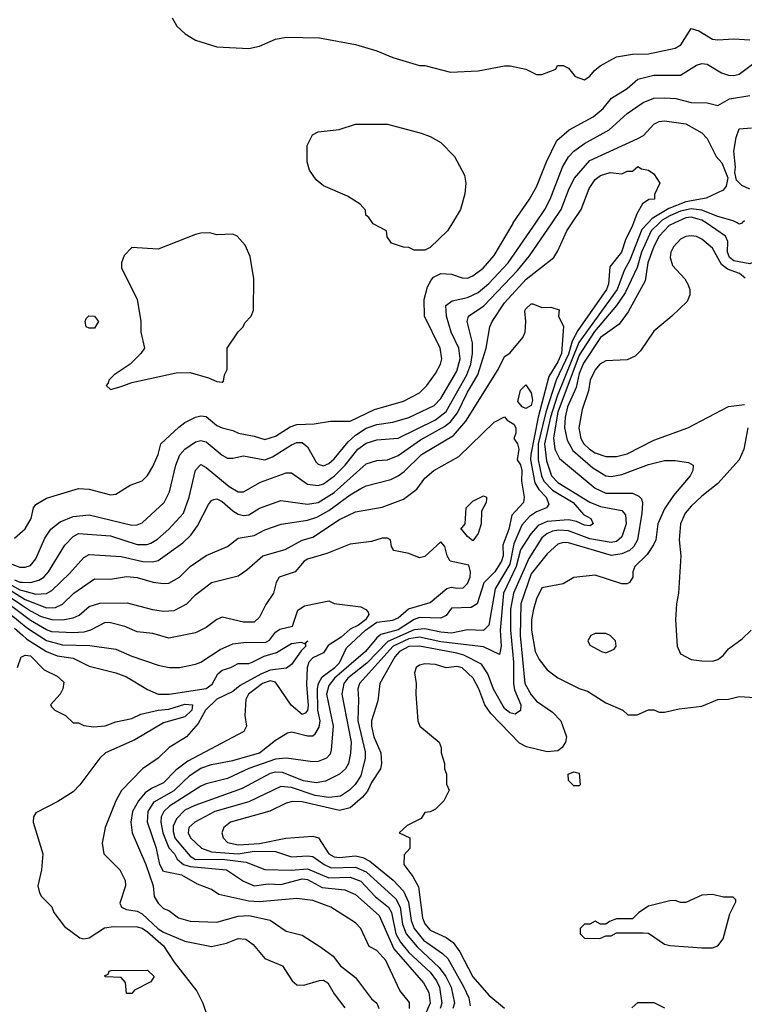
# Model space of a CAD drawing. Header units: inches. Extents: x 2348341 to 2479810, y 460419 to 613669.
# Tile 288 of 656: x 2359990 to 2362709, y 557065 to 560763. Entities that reach past the tile are written whole.
import ezdxf

# ---------------------------------------------------------------- set-up
doc = ezdxf.new("R2010")
doc.units = ezdxf.units.IN
doc.header["$MEASUREMENT"] = 0
for name, color, linetype in [('C3555', 7, 'Continuous'), ('C3565', 7, 'Continuous'), ('C3566', 7, 'Continuous')]:
    doc.layers.add(name, color=color, linetype=linetype)

msp = doc.modelspace()

# ---------------------------------------------------------------- linework, layer by layer
at = {"layer": 'C3555', "color": 2}
for points, elevation in [([(2359127.6, 560000), (2359139.2, 559970), (2359150.2, 559870), (2359219.5, 559719.5), (2359243.5, 559683.5), (2359318, 559610), (2359382, 559530), (2359410, 559479.3), (2359455, 559370), (2359489.1, 559310), (2359513.6, 559250), (2359590.2, 559150), (2359634.7, 559050), (2359650, 559004), (2359672.6, 558910), (2359698.2, 558750), (2359710, 558723.8), (2359758.8, 558670), (2359802.3, 558642.3), (2359839.5, 558610), (2359970, 558518.4), (2360000, 558493.6)], 66), ([(2360000, 558529.2), (2359892.8, 558610), (2359876.9, 558630), (2359870, 558650.3), (2359830, 558716.5), (2359810, 558740.9), (2359778, 558770), (2359750, 558778.4), (2359730.2, 558790.2), (2359723.2, 558803.2), (2359681.8, 559010), (2359661.5, 559070), (2359610, 559170.3), (2359556.9, 559250), (2359529.2, 559310), (2359490.6, 559370.6), (2359430, 559507.2), (2359410, 559542), (2359350, 559617.2), (2359265.9, 559705.9), (2359237.8, 559750), (2359183.5, 559870), (2359175.9, 559910), (2359169.2, 560000)], 70), ([(2359199.8, 560000), (2359200.1, 559930), (2359211.4, 559870), (2359236.3, 559810), (2359283.2, 559730), (2359330, 559673), (2359390, 559611.3), (2359431.3, 559551.3), (2359511.1, 559391.1), (2359590, 559277.1), (2359628.7, 559190), (2359709.4, 559030), (2359742.9, 558842.9), (2359760.7, 558820.7), (2359796.7, 558796.7), (2359830, 558757.7), (2359918.3, 558618.3), (2360000, 558563.2)], 74), ([(2359226.2, 560000), (2359223.2, 559990), (2359223.7, 559950), (2359232.8, 559890), (2359244.8, 559850), (2359263.5, 559810), (2359290, 559765.8), (2359340.7, 559700.7), (2359410, 559628), (2359458.8, 559550), (2359515.1, 559435.2), (2359559.9, 559359.9), (2359577.1, 559337.1), (2359611.1, 559311.1), (2359619.6, 559299.6), (2359656.8, 559190), (2359734.3, 559030), (2359762, 558870), (2359770.2, 558850), (2359823.3, 558803.3), (2359875, 558710), (2359930, 558635.5), (2360000, 558592.2)], 78), ([(2359249.7, 560000), (2359247.2, 559990), (2359248.3, 559950), (2359272.1, 559850), (2359290.8, 559810), (2359314.4, 559774.4), (2359439.8, 559630), (2359576.6, 559376.6), (2359594.9, 559354.9), (2359632.5, 559332.5), (2359641.6, 559321.6), (2359657.3, 559257.3), (2359681.9, 559190), (2359755.1, 559030), (2359769.1, 558969.1), (2359780.4, 558890), (2359788, 558868), (2359848.7, 558810), (2359879.5, 558730), (2359930, 558663), (2359950, 558644.1), (2359990, 558621.7), (2360000, 558619)], 82), ([(2359970, 558816), (2360000, 558842.5)], 94), ([(2359930, 558730.3), (2359990, 558706.7), (2360000, 558706.7)], 90), ([(2359970, 558660.2), (2359990, 558651.3), (2360000, 558650.7)], 86), ([(2359970, 558478), (2360000, 558451.5)], 62), ([(2359982, 558330), (2359995.3, 558370), (2360000, 558372.3)], 58)]:
    msp.add_lwpolyline(points, dxfattribs=dict(at, elevation=elevation))
at = {"layer": 'C3565', "color": 2}
for points, elevation in [([(2360000, 558706.7), (2360010, 558706.7), (2360030, 558713.4), (2360050, 558738.8), (2360084.2, 558815.8), (2360107, 558850), (2360142.2, 558877.7), (2360190, 558897), (2360250, 558904.4), (2360410, 558864.9), (2360430, 558866), (2360450, 558873.4), (2360532, 558950), (2360551.6, 558990), (2360576.3, 559090), (2360591.1, 559128.9), (2360610, 559150.5), (2360650, 559178), (2360670, 559182.4), (2360690, 559177.6), (2360750, 559127.7), (2360770, 559116.3), (2360790, 559116.3), (2360830, 559125.5), (2360910, 559110.4), (2360938.8, 559121.2), (2361010, 559166.4), (2361030, 559174.9), (2361050, 559175.5), (2361070, 559158.8), (2361102, 559102), (2361110, 559094), (2361130, 559088.2), (2361150, 559097.1), (2361170, 559114.4), (2361222.6, 559177.4), (2361250, 559203.1), (2361290, 559228.9), (2361330, 559242.7), (2361390, 559251.8), (2361450, 559268.9), (2361545.2, 559314.8), (2361570, 559340.5), (2361630, 559443.8), (2361643.5, 559490), (2361638.3, 559530), (2361609.7, 559590), (2361591.5, 559650), (2361589.6, 559690.4), (2361613, 559707), (2361670, 559720.3), (2361710, 559738.7), (2361750, 559772.2), (2361823, 559850), (2361926.7, 560000)], 90), ([(2360000, 558650.7), (2360030, 558649.1), (2360062, 558658), (2360080.7, 558670), (2360097.6, 558690), (2360159.5, 558790), (2360190, 558823), (2360210, 558834), (2360330, 558825.3), (2360430, 558792), (2360467.9, 558792.1), (2360482.3, 558797.7), (2360507, 558813), (2360549.4, 558850), (2360605.1, 558910), (2360625.6, 558970), (2360650, 559071.3), (2360670, 559093), (2360690, 559082), (2360776.3, 559010), (2360810, 558990.5), (2360830, 558990.6), (2360893, 559027), (2360990, 559061.6), (2361010, 559061.6), (2361070, 559018.4), (2361110, 559013.4), (2361130, 559020.3), (2361171.3, 559050), (2361211.2, 559090), (2361258.7, 559150), (2361290, 559173.4), (2361330, 559185.3), (2361410, 559192), (2361550, 559260.8), (2361590, 559292), (2361667.7, 559430), (2361682.8, 559470), (2361689.8, 559510), (2361689.7, 559549.7), (2361669.6, 559630), (2361674.5, 559650), (2361731.7, 559688.3), (2361858.2, 559821.9), (2361903.3, 559876.7), (2361988, 560000)], 86), ([(2360000, 558842.5), (2360010, 558851.3), (2360032.7, 558890), (2360042, 558930), (2360050, 558942), (2360090, 558966), (2360210, 559002.8), (2360250, 559000.7), (2360330, 558978.8), (2360350, 558981), (2360404.7, 559015.3), (2360450, 559031.3), (2360470, 559051.3), (2360490, 559084.7), (2360509.2, 559130), (2360519.3, 559170), (2360587.1, 559232.9), (2360609.7, 559250.3), (2360650, 559270.4), (2360670, 559275.5), (2360690, 559273.4), (2360730, 559239.1), (2360750, 559230.6), (2360790, 559220.7), (2360810.6, 559210.6), (2360870, 559199.3), (2360910, 559186.4), (2360950, 559199.5), (2361005.5, 559234.5), (2361030, 559243.1), (2361094.9, 559245.1), (2361155.9, 559255.9), (2361230, 559255.5), (2361321, 559299), (2361430, 559330.5), (2361490, 559362), (2361518, 559390), (2361550, 559434.8), (2361569.5, 559470), (2361574, 559490), (2361567.3, 559530), (2361509.6, 559650), (2361507.7, 559712.3), (2361520.1, 559759.9), (2361534.5, 559785.5), (2361543.2, 559796.8), (2361570, 559810.8), (2361610, 559807.7), (2361650, 559793.4), (2361670, 559793), (2361690, 559801.6), (2361729.4, 559830), (2361770, 559877.3), (2361841.4, 559998.5), (2361842.4, 560000)], 94), ([(2360000, 558619), (2360050, 558605.4), (2360090, 558608.7), (2360110, 558619.5), (2360176.6, 558683.4), (2360230, 558744), (2360250, 558754.9), (2360370, 558747), (2360451.4, 558728.6), (2360490, 558726.7), (2360510, 558732.4), (2360601.4, 558798.5), (2360632.5, 558827.5), (2360657.5, 558862.5), (2360698, 558942), (2360710, 558957.3), (2360718.9, 558961.1), (2360730, 558963.8), (2360750, 558954), (2360790, 558918.4), (2360810, 558906.4), (2360830, 558901.3), (2360850, 558904.4), (2360890, 558928.2), (2360970, 558957.3), (2361070, 558943.7), (2361110, 558950.3), (2361170, 558987.4), (2361290, 559094.9), (2361330, 559108.4), (2361370, 559110.4), (2361410, 559127), (2361494.7, 559185.3), (2361584.2, 559235.8), (2361606.4, 559253.6), (2361632.6, 559287.4), (2361670, 559364.4), (2361709.8, 559430), (2361740.4, 559530), (2361754.5, 559610), (2361763.7, 559630), (2361810, 559700.5), (2361890.7, 559789.3), (2361994.5, 559870), (2362010, 559894.8), (2362043, 559970), (2362063.3, 560000)], 82), ([(2362293.8, 560000), (2362290.3, 559990), (2362263.6, 559936.4), (2362248.5, 559890), (2362204.9, 559835.1), (2362200.2, 559770), (2362192.3, 559750), (2362084.5, 559595.5), (2362063.7, 559556.3), (2362050, 559507.1), (2362002.8, 559410), (2361964.4, 559290), (2361935.9, 559170), (2361936.1, 559110), (2361948.6, 559050), (2361957.5, 559030), (2361990, 558996.9), (2362067.4, 558950), (2362105.3, 558905.3), (2362133.4, 558890), (2362142.8, 558870), (2362130, 558862.9), (2362110, 558864.7), (2362079.2, 558879.2), (2362050, 558884.5), (2361970, 558879.3), (2361936, 558864), (2361907.8, 558832.2), (2361870, 558771.8), (2361853.1, 558710), (2361805.8, 558610), (2361793.2, 558470), (2361797.4, 558410), (2361790, 558379), (2361730, 558408.4), (2361570, 558426.8), (2361490, 558444.8), (2361450, 558437.6), (2361391.5, 558410), (2361264.9, 558270), (2361258.4, 558250), (2361262, 558210), (2361259.2, 558130), (2361286, 558014), (2361286.7, 557990), (2361270, 557923.7), (2361249, 557891), (2361228.2, 557870), (2361193.2, 557846.8), (2361150, 557841.8), (2361099.3, 557850), (2361010, 557879.8), (2360970, 557883), (2360850, 557825.7), (2360722, 557790), (2360646.8, 557750), (2360624.9, 557730), (2360622, 557710), (2360630.8, 557690), (2360672.1, 557652.1), (2360710, 557638.6), (2360810, 557630.9), (2360870, 557640.5), (2360950, 557639.5), (2361010, 557619.5), (2361070, 557623.1), (2361090, 557620.3), (2361132.2, 557590), (2361158.3, 557578.3), (2361250, 557580.7), (2361290, 557563.2), (2361401.3, 557461.3), (2361417.5, 557430), (2361426.6, 557366.6), (2361439.7, 557330), (2361481.2, 557281.2), (2361564.1, 557204.1), (2361589.4, 557169.4), (2361609.1, 557130), (2361621.5, 557070), (2361615.3, 557050)], 82), ([(2362348.2, 560000), (2362325, 559975), (2362279.6, 559860.4), (2362258.2, 559821.8), (2362232.1, 559750), (2362088.8, 559551.2), (2362006.7, 559350), (2361981.9, 559270), (2361959.1, 559170), (2361967, 559107), (2361986, 559050), (2362010, 559025.2), (2362130, 558951.6), (2362170, 558935.2), (2362250, 558919.5), (2362263.4, 558903.4), (2362266, 558870), (2362250, 558820.9), (2362230, 558803.5), (2362210, 558799.7), (2362130, 558813.6), (2362050, 558844.1), (2362013.2, 558846.8), (2361990, 558842), (2361967.8, 558832.2), (2361950, 558816.9), (2361900.2, 558739.8), (2361842.6, 558610), (2361832, 558550), (2361831.9, 558470), (2361842.7, 558350), (2361842.6, 558270), (2361846.9, 558246.9), (2361870.3, 558190), (2361870, 558169.2), (2361850, 558155.6), (2361830, 558159.7), (2361810, 558175.8), (2361768.5, 558248.5), (2361746.8, 558306.8), (2361722.6, 558342.6), (2361656.2, 558376.2), (2361630, 558383.8), (2361490, 558410.7), (2361450, 558408.7), (2361414.9, 558390), (2361398.3, 558370), (2361341.3, 558270), (2361334.4, 558205.6), (2361310.7, 558130), (2361310.6, 558110), (2361319.3, 558070), (2361344.9, 558010), (2361347.7, 557970), (2361344, 557950), (2361310, 557898), (2361294.6, 557865.4), (2361276.7, 557843.3), (2361230, 557803.6), (2361190, 557793.7), (2361050, 557826), (2361013.4, 557826.6), (2360990, 557821.3), (2360928.9, 557791.1), (2360781, 557750), (2360756.3, 557730), (2360748.2, 557710), (2360753.4, 557690), (2360770, 557673.4), (2360810, 557664.7), (2360890, 557668.8), (2360989, 557689), (2361090, 557697.1), (2361111, 557690), (2361150, 557630.5), (2361170, 557619.6), (2361190, 557616.5), (2361250, 557622.4), (2361277.3, 557617.3), (2361303.6, 557603.6), (2361391, 557531), (2361430.2, 557490.2), (2361449.4, 557449.4), (2361459.6, 557379.6), (2361470.2, 557350), (2361505.9, 557305.9), (2361576.7, 557256.7), (2361597.1, 557237.1), (2361656.9, 557130), (2361675.3, 557090), (2361680.5, 557059.5)], 86), ([(2361614.2, 560000), (2361596, 559970), (2361530, 559908), (2361510, 559898), (2361470, 559898), (2361450, 559908), (2361430, 559908.7), (2361384.7, 559924.7), (2361368.4, 559948.4), (2361366, 559970), (2361316.4, 559996.4), (2361314, 560000)], 94), ([(2362390.9, 560000), (2362359.7, 559970), (2362323.8, 559890), (2362307.3, 559832.7), (2362262.6, 559737.4), (2362230.1, 559689.9), (2362147.4, 559592.6), (2362090, 559504), (2362010.1, 559290), (2361993.5, 559193.5), (2361998, 559150), (2362015.8, 559115.8), (2362150, 559004.4), (2362190, 558985.3), (2362290, 558984.9), (2362314, 558974), (2362323.5, 558963.5), (2362327.7, 558947.7), (2362325.3, 558910), (2362308.9, 558810), (2362295.4, 558784.6), (2362278, 558770), (2362250, 558757.3), (2362211, 558751), (2362050, 558798.3), (2362030, 558799.7), (2362010, 558793.3), (2361970, 558757.6), (2361910, 558681.6), (2361871.3, 558570), (2361868.4, 558450), (2361886.3, 558270), (2361910, 558227.7), (2361930, 558204), (2361990, 558162.8), (2362021, 558130), (2362042, 558070), (2362038, 558050), (2362026, 558030), (2362010, 558017.2), (2361970, 558013.2), (2361891.9, 558031.9), (2361865.8, 558045.8), (2361758, 558158), (2361736, 558190), (2361713.6, 558250), (2361691.3, 558290), (2361650, 558329.6), (2361630, 558334.7), (2361590, 558329.5), (2361550, 558341.2), (2361510, 558344), (2361490, 558339), (2361478, 558330), (2361471.3, 558310), (2361478, 558270), (2361476, 558230), (2361484.7, 558130), (2361492, 558110), (2361564.7, 558050), (2361571.3, 558030), (2361571.3, 558010), (2361584.7, 557970), (2361584.7, 557950), (2361591.3, 557930), (2361591.6, 557891.6), (2361602, 557870), (2361582, 557830), (2361550, 557798), (2361530, 557788), (2361510, 557786), (2361496.9, 557763.1), (2361443.6, 557736.4), (2361414, 557710), (2361454, 557690), (2361454, 557650), (2361432.7, 557627.3), (2361432, 557590), (2361465.8, 557545.8), (2361486.7, 557506.7), (2361502, 557390), (2361510, 557367.7), (2361530, 557344.4), (2361590, 557316.3), (2361616.9, 557296.9), (2361642.3, 557262.3), (2361690, 557168), (2361750, 557099.1), (2361810, 557050.8)], 90), ([(2362448.9, 560000), (2362427, 559990), (2362390.3, 559950), (2362370, 559912), (2362347.2, 559850), (2362337.7, 559782.3), (2362273.7, 559666.3), (2362239.5, 559620.5), (2362170, 559569.6), (2362106.4, 559473.6), (2362090, 559434), (2362077.8, 559382.2), (2362046, 559310), (2362036.5, 559270), (2362034, 559230), (2362044.3, 559184.3), (2362065.4, 559145.4), (2362140.4, 559080.4), (2362190, 559050.3), (2362210, 559047.2), (2362250, 559055.3), (2362350, 559092.2), (2362410, 559108), (2362450, 559107.7), (2362499.8, 559099.8), (2362518, 559090), (2362516, 559070), (2362506.8, 559050), (2362443.8, 558976.2), (2362410, 558926), (2362384.9, 558870), (2362377.1, 558810), (2362368.8, 558791.2), (2362344.8, 558755.2), (2362298.8, 558710), (2362291.3, 558690), (2362291.3, 558670), (2362278, 558650), (2362270, 558645.2), (2362250, 558645.2), (2362150, 558677.2), (2362070, 558668.7), (2362030, 558644), (2361950, 558629), (2361930, 558588.7), (2361918.4, 558550), (2361910.3, 558510), (2361910.3, 558470.3), (2361924.4, 558390), (2361939.9, 558359.9), (2361970, 558321), (2362010, 558291), (2362090, 558251), (2362121.4, 558241.4), (2362190, 558198), (2362254, 558170), (2362272.7, 558152.7), (2362307.3, 558152.7), (2362350, 558172), (2362370, 558172), (2362390, 558162), (2362410, 558162), (2362464.7, 558175.3), (2362550, 558184.7), (2362610, 558210.8), (2362650, 558211), (2362690, 558221), (2362750, 558218)], 94), ([(2362774.3, 560000), (2362768.2, 559991.8), (2362763.6, 559930), (2362750, 559862), (2362746.4, 559853.6), (2362730, 559846.6), (2362670, 559857.4), (2362653.5, 559870), (2362646.5, 559890), (2362647.2, 559930), (2362638.7, 559950), (2362565.8, 560000)], 94), ([(2362702, 560000), (2362701, 559999), (2362690, 559996), (2362682.8, 560000)], 90), ([(2362712.6, 559792.6), (2362692, 559810), (2362647, 559827), (2362624.2, 559844.2), (2362590, 559905.2), (2362550, 559939.3), (2362530, 559949.3), (2362510, 559952), (2362490, 559949.2), (2362470, 559939.3), (2362444, 559910), (2362434, 559890), (2362430.7, 559870), (2362439.9, 559839.9), (2362486, 559790), (2362498, 559770), (2362504.7, 559750), (2362504.7, 559730), (2362495.3, 559704.7), (2362438, 559650), (2362370, 559594), (2362319.9, 559520.1), (2362299.9, 559500.1), (2362270, 559486), (2362190, 559482.7), (2362167.7, 559470), (2362150, 559449), (2362130.7, 559410), (2362124.4, 559370), (2362100.6, 559299.4), (2362088.9, 559230), (2362095.8, 559190), (2362107, 559170), (2362128.2, 559150), (2362150, 559136.4), (2362190, 559122.4), (2362230, 559122.4), (2362270, 559133), (2362370, 559184), (2362498, 559230), (2362650, 559310.8), (2362710, 559318)], 98), ([(2360000, 558592.2), (2360010, 558586), (2360090, 558554.7), (2360123.7, 558556.3), (2360150, 558568.5), (2360192.3, 558610), (2360270, 558663), (2360330, 558661.6), (2360390, 558672.4), (2360430, 558668.2), (2360490.4, 558650.4), (2360530, 558645.5), (2360550, 558647.7), (2360589, 558670), (2360629.2, 558710), (2360690, 558750.7), (2360770, 558784.9), (2360810, 558816.3), (2360870, 558826.4), (2360910, 558848), (2360971.5, 558868.5), (2361070, 558884.2), (2361104.7, 558895.3), (2361150, 558919.6), (2361230, 558978.7), (2361270, 559002.4), (2361290, 559012.4), (2361383.3, 559036.7), (2361410, 559050.4), (2361433.3, 559066.7), (2361498.4, 559130), (2361618.2, 559201.8), (2361664.8, 559255.2), (2361786, 559450), (2361810, 559498), (2361830, 559511.3), (2361878, 559570), (2361886.6, 559590), (2361889.3, 559630), (2361886, 559670), (2361890, 559678), (2361910, 559696), (2361916, 559696), (2361950, 559682), (2361983.6, 559683.6), (2362014, 559674), (2362012, 559650), (2362030.8, 559610.8), (2362022.8, 559510), (2362010, 559478.7), (2361976.3, 559423.7), (2361935.3, 559270), (2361907.7, 559130), (2361907.5, 559110), (2361923.4, 559023.4), (2361938.3, 558998.3), (2361965.3, 558970), (2361975.6, 558944.4), (2361967.3, 558930), (2361930, 558914.8), (2361902.6, 558897.4), (2361874.7, 558865.3), (2361845, 558795), (2361830, 558718), (2361774, 558626), (2361750, 558489.3), (2361730, 558469.6), (2361670, 558471.6), (2361610, 558459.8), (2361570, 558462.8), (2361510, 558476.2), (2361470, 558472.4), (2361371.6, 558428.4), (2361292.8, 558347.1), (2361221.5, 558290), (2361206, 558270), (2361198.7, 558230), (2361234.3, 558050), (2361231.8, 558008.2), (2361223.8, 557970), (2361212.7, 557950), (2361190, 557929.5), (2361137, 557903), (2361103.1, 557896.9), (2361055.1, 557904.9), (2360975.8, 557935.8), (2360950, 557936.8), (2360930, 557932.1), (2360824.5, 557875.5), (2360647.4, 557812.6), (2360610, 557794), (2360578, 557762), (2360565.9, 557734.1), (2360565.2, 557714.8), (2360572.3, 557690), (2360580.1, 557680.1), (2360630, 557621.5), (2360649, 557609), (2360750.1, 557610.1), (2360839.7, 557599.7), (2360910, 557571.7), (2361009.2, 557569.2), (2361070, 557574.7), (2361150, 557540.2), (2361230, 557542.8), (2361270, 557527.4), (2361324.2, 557470), (2361374, 557430), (2361384.9, 557410), (2361401.8, 557330), (2361418.4, 557298.4), (2361450, 557260.2), (2361530, 557186.3), (2361554.1, 557154.1), (2361564.9, 557130), (2361573.8, 557070), (2361568, 557050)], 78), ([(2360000, 558563.2), (2360030, 558542.9), (2360070, 558521.6), (2360110, 558510.2), (2360150.9, 558509.1), (2360190, 558516.5), (2360213.2, 558526.8), (2360250, 558559.5), (2360290, 558572.2), (2360392.7, 558572.7), (2360488.6, 558548.6), (2360530, 558542.4), (2360570, 558544.4), (2360617.2, 558570), (2360650, 558602.8), (2360709, 558650), (2360810, 558674.8), (2360842.7, 558697.3), (2360902, 558750), (2360986.2, 558773.8), (2361050, 558808), (2361090, 558820.4), (2361190, 558886.7), (2361250, 558914.9), (2361350, 558933), (2361430, 558962), (2361480.1, 558999.9), (2361510, 559041), (2361544, 559070), (2361637.7, 559122.3), (2361770, 559251.3), (2361810, 559272), (2361819.6, 559259.6), (2361844.7, 559244.7), (2361851.3, 559230), (2361851.3, 559210), (2361844, 559190), (2361858, 559170), (2361862.8, 559150), (2361857.3, 559110), (2361870, 559091), (2361874, 559070), (2361873.4, 559030), (2361883.1, 558970), (2361880.4, 558950), (2361837.4, 558902.6), (2361825.3, 558850), (2361803, 558790), (2361804.4, 558750), (2361798, 558730), (2361772.9, 558690), (2361731.3, 558648.7), (2361707.3, 558570), (2361684.1, 558555.9), (2361610, 558552.7), (2361590, 558525.2), (2361570, 558516.2), (2361490, 558518.5), (2361470, 558511.1), (2361410, 558472.4), (2361345.5, 558454.5), (2361330, 558442.4), (2361287.2, 558390), (2361171.5, 558290), (2361150, 558262.9), (2361141.8, 558230), (2361166, 558110), (2361159.3, 558020.7), (2361154.8, 558005.2), (2361140.7, 557990), (2361110, 557977.6), (2361090, 557975.6), (2360990, 557989.7), (2360950, 557986), (2360849.3, 557950.7), (2360770, 557914), (2360690, 557893.6), (2360670, 557885.1), (2360552.2, 557810), (2360530.2, 557789.8), (2360521.1, 557770), (2360518.9, 557750), (2360527.1, 557710), (2360550, 557653), (2360570.6, 557630), (2360580.7, 557610), (2360604, 557590), (2360630, 557582.7), (2360766, 557570), (2360830, 557528.2), (2360870, 557510.4), (2360922.3, 557517.7), (2360970, 557515.3), (2361050, 557536.5), (2361070, 557533.6), (2361124.7, 557504.7), (2361210, 557495.6), (2361250, 557477.6), (2361339.1, 557399.1), (2361393.4, 557273.4), (2361505.4, 557145.4), (2361525.7, 557110), (2361530, 557069.3), (2361512.6, 557030)], 74), ([(2362722.8, 559230), (2362707.3, 559150), (2362690.7, 559110), (2362610, 559020.9), (2362550, 558974.5), (2362510, 558936), (2362487.7, 558910), (2362470.6, 558869.4), (2362464.9, 558810), (2362470.7, 558750), (2362462.8, 558610), (2362454.8, 558570), (2362451, 558510), (2362458, 558410), (2362470, 558382), (2362510, 558361), (2362550, 558354.8), (2362590, 558354), (2362610, 558360.7), (2362630, 558376), (2362650, 558401), (2362702, 558438), (2362735.3, 558470)], 98), ([(2361452.4, 557050), (2361452.2, 557072.2), (2361416.7, 557116.7), (2361363.8, 557230), (2361330, 557267.3), (2361302, 557282), (2361270.7, 557350), (2361250, 557370.8), (2361158, 557430), (2361090, 557454.9), (2361030, 557463), (2360890, 557450.2), (2360850, 557452.7), (2360737.5, 557477.5), (2360710, 557496.3), (2360657.1, 557517.1), (2360598.8, 557550), (2360530, 557564.2), (2360515.8, 557590), (2360503.6, 557650), (2360468.9, 557750), (2360471.6, 557790), (2360494.5, 557825.5), (2360570, 557868.6), (2360630, 557926.6), (2360670, 557952.4), (2360710, 557966.6), (2360790, 557980.5), (2360890, 558009.7), (2360950, 558057.2), (2360995.3, 558084.7), (2361011, 558089), (2361070, 558073.3), (2361090, 558074), (2361099, 558081), (2361113.9, 558106.1), (2361117.6, 558130), (2361109.3, 558170), (2361107.5, 558250), (2361111.3, 558270), (2361124.9, 558295.1), (2361173.1, 558330), (2361190, 558348.2), (2361215.8, 558404.2), (2361287.6, 558470), (2361330, 558501.2), (2361390, 558508.4), (2361410, 558516.9), (2361449.4, 558550.6), (2361530, 558575.1), (2361593.1, 558626.9), (2361610, 558632), (2361630, 558628), (2361654, 558630), (2361670, 558646), (2361680.3, 558670), (2361681.6, 558690), (2361674.9, 558714.9), (2361606, 558730), (2361594.8, 558750), (2361585.4, 558785.4), (2361570, 558802), (2361510, 558746.8), (2361490, 558742.8), (2361450, 558758.8), (2361394, 558770), (2361385.4, 558785.4), (2361382, 558810), (2361370, 558816), (2361350, 558816), (2361310, 558804), (2361230, 558794), (2361142, 558758), (2361070, 558737.6), (2361058, 558730), (2361024, 558690), (2360964, 558670), (2360952, 558650), (2360942.7, 558610), (2360913.1, 558566.9), (2360890, 558518.8), (2360870, 558500.7), (2360830, 558500.7), (2360750, 558518.8), (2360730, 558510.8), (2360690, 558480.7), (2360650, 558460.7), (2360550, 558440.7), (2360490, 558458), (2360430, 558464.9), (2360384.4, 558484.4), (2360330, 558498.7), (2360310, 558499.5), (2360256, 558470), (2360230, 558463.6), (2360190, 558460.2), (2360110, 558464.9), (2360090, 558471.3), (2360030, 558506.5), (2360000, 558529.2)], 70), ([(2360000, 558493.6), (2360018.4, 558478.4), (2360090, 558432.2), (2360150, 558414.9), (2360253, 558413), (2360350, 558399.1), (2360410, 558372.7), (2360510, 558339.1), (2360550.6, 558330.6), (2360590, 558330.6), (2360650, 558343), (2360670, 558350.6), (2360741.7, 558398.3), (2360790, 558419.6), (2360830, 558424.7), (2360914.1, 558425.9), (2360927, 558433), (2360950, 558462.8), (2360965.6, 558474.4), (2361013.9, 558486.1), (2361034.2, 558545.8), (2361058.6, 558561.4), (2361150, 558581), (2361170, 558571.3), (2361270, 558558.4), (2361288.7, 558548.7), (2361298, 558538), (2361300.5, 558530), (2361287.6, 558510), (2361262, 558490), (2361230, 558474.3), (2361196.2, 558443.8), (2361147, 558413), (2361130, 558386), (2361090, 558367), (2361074.9, 558350), (2361068.7, 558330), (2361066.1, 558266.1), (2361072.1, 558187.9), (2361070, 558169), (2361061.1, 558158.9), (2361050, 558154), (2361008.7, 558188.7), (2360950, 558275.1), (2360930, 558279.7), (2360901.6, 558270), (2360848, 558230), (2360838.8, 558210), (2360834.8, 558150), (2360841, 558110), (2360831.3, 558090), (2360620.9, 557979.1), (2360575.2, 557944.8), (2360530, 557897.6), (2360484.1, 557875.9), (2360460.9, 557859.1), (2360435.3, 557830), (2360413.7, 557790), (2360406.7, 557750), (2360412.4, 557710), (2360463.7, 557590), (2360490.6, 557510), (2360494.8, 557470), (2360510, 557444.7), (2360530, 557424.7), (2360550, 557418), (2360586, 557390), (2360630, 557377.1), (2360730, 557374.4), (2360810, 557397), (2360850, 557399.5), (2360930, 557382), (2360990, 557340.7), (2361050, 557324.7), (2361119.8, 557279.8), (2361166, 557246), (2361194, 557210), (2361250, 557166), (2361310, 557085.5), (2361330.7, 557070), (2361337.3, 557050)], 66), ([(2360000, 558451.5), (2360016.7, 558436.7), (2360090, 558390.2), (2360130, 558374.7), (2360190, 558365.7), (2360250, 558334.9), (2360350, 558310.4), (2360390, 558295.5), (2360470, 558247.7), (2360510, 558230.6), (2360550.7, 558230.7), (2360690, 558252), (2360712.2, 558267.7), (2360733.4, 558306.6), (2360750, 558320.3), (2360782, 558330), (2360810, 558346), (2360850, 558346), (2360862, 558350), (2360906.9, 558373.1), (2360953.6, 558386.4), (2361010, 558420.9), (2361044.9, 558424.9), (2361059, 558421), (2361071, 558430), (2361061, 558419), (2361064, 558410), (2361046.4, 558393.6), (2361010, 558341.6), (2360991.6, 558328.4), (2360930, 558319.8), (2360894.8, 558305.2), (2360817.2, 558262.8), (2360790, 558240.8), (2360730, 558211.8), (2360687.2, 558170), (2360659.9, 558120.1), (2360616, 558070), (2360550.4, 558029.6), (2360510, 557989.3), (2360450.8, 557950), (2360371.9, 557868.1), (2360350.5, 557830), (2360310.6, 557730), (2360298.8, 557670), (2360306, 557630), (2360366, 557570), (2360386, 557530), (2360386.8, 557510), (2360365.2, 557445.2), (2360371.3, 557430), (2360390, 557422), (2360430, 557414.9), (2360450, 557404.9), (2360510, 557349), (2360530, 557336), (2360610, 557302.8), (2360710, 557282), (2360765.4, 557294.6), (2360810, 557313), (2360838, 557310), (2360866, 557290), (2360910, 557238), (2360976, 557210), (2361013, 557153), (2361030, 557138.8), (2361056.8, 557136.8), (2361114.9, 557154.9), (2361130, 557155.5), (2361145.8, 557145.8), (2361170, 557104.7), (2361210, 557052)], 62), ([(2360000, 558372.3), (2360010, 558377.3), (2360030, 558374), (2360081.4, 558321.4), (2360130, 558298), (2360154.8, 558274.8), (2360151, 558250), (2360141, 558230), (2360104.7, 558190), (2360110, 558182), (2360122, 558170), (2360162, 558150), (2360190, 558122), (2360210, 558122), (2360230, 558112), (2360267.1, 558107.1), (2360310, 558110.8), (2360350, 558126.4), (2360410, 558139.1), (2360444.4, 558155.6), (2360509.8, 558170.2), (2360550, 558173.6), (2360610, 558192.9), (2360638.8, 558190), (2360635.3, 558170), (2360610, 558144.8), (2360530, 558123.1), (2360421.5, 558058.5), (2360311.3, 558010), (2360291, 557990), (2360216, 557890), (2360190, 557864), (2360133.4, 557826.6), (2360050, 557784), (2360042, 557770), (2360040.5, 557750), (2360076, 557630), (2360071, 557570), (2360058, 557510), (2360063.6, 557483.6), (2360072, 557470), (2360110, 557432), (2360118, 557410), (2360158, 557358), (2360215.3, 557315.3), (2360230, 557311), (2360250, 557314.8), (2360307.8, 557352.2), (2360342, 557358), (2360430, 557356.5), (2360450, 557351.4), (2360470, 557337.7), (2360530, 557285.3), (2360570, 557223.8), (2360654.9, 557114.9), (2360677.3, 557070), (2360710.7, 556970.7)], 58), ([(2362287.3, 557052.7), (2362310, 557072), (2362370, 557072), (2362410, 557052)], 90)]:
    msp.add_lwpolyline(points, dxfattribs=dict(at, elevation=elevation))
for points, elevation in [([(2360703.1, 559963.1), (2360670, 559961.2), (2360650, 559957.2), (2360510, 559902), (2360410, 559908), (2360382, 559878), (2360371.3, 559850), (2360371.3, 559830), (2360430, 559714), (2360444.7, 559630), (2360444.7, 559590), (2360458, 559530), (2360444.7, 559510), (2360404.7, 559470), (2360344.7, 559430), (2360324.7, 559410), (2360322, 559398), (2360314, 559390), (2360330, 559374), (2360370, 559386), (2360410, 559401), (2360576.8, 559436.8), (2360630, 559438.8), (2360698.8, 559418.8), (2360730, 559404.7), (2360750, 559402), (2360754.6, 559405.4), (2360758, 559430), (2360768, 559450), (2360768.7, 559530), (2360809.1, 559590.9), (2360828, 559610), (2360834.6, 559625.4), (2360858, 559650), (2360867.3, 559672.7), (2360868, 559790), (2360854.6, 559874.6), (2360836.4, 559916.4), (2360806, 559950), (2360790, 559958), (2360730, 559955.3)], 98), ([(2360250, 559604.5), (2360239, 559610), (2360236, 559630), (2360239, 559641), (2360249.2, 559650.8), (2360270, 559650.4), (2360284.9, 559630), (2360270, 559605.1)], 94), ([(2361890, 559302.7), (2361875.3, 559310), (2361859, 559330), (2361870, 559372), (2361890, 559392), (2361910, 559362), (2361914.6, 559334.6), (2361910, 559314)], 74), ([(2361690, 558806), (2361670, 558822), (2361648.9, 558848.9), (2361646, 558850), (2361662, 558870), (2361665.2, 558930), (2361690, 558954.8), (2361730, 558974.8), (2361742, 558970), (2361742, 558962), (2361740.7, 558950), (2361722.8, 558917.2), (2361722, 558870), (2361710, 558834)], 70), ([(2362190, 558458), (2362150, 558458), (2362134, 558450), (2362122, 558430), (2362130, 558414), (2362174, 558390), (2362190, 558386), (2362220.4, 558399.6), (2362228, 558410), (2362226, 558430), (2362206, 558450)], 98), ([(2362070, 557886), (2362050, 557906), (2362048.7, 557930), (2362070, 557938), (2362090, 557934), (2362094, 557890), (2362090, 557886)], 90), ([(2362590, 557478), (2362550, 557475.3), (2362490, 557448), (2362470, 557448), (2362450, 557455.3), (2362430, 557454), (2362350, 557434), (2362314, 557410), (2362290, 557386), (2362230, 557386), (2362203.6, 557376.4), (2362190, 557366), (2362170, 557366), (2362150, 557378), (2362130, 557366), (2362110, 557366), (2362094, 557350), (2362094, 557330), (2362110, 557314), (2362167.3, 557312.7), (2362190, 557322), (2362210, 557322), (2362230, 557334), (2362330, 557334), (2362350, 557332), (2362410, 557291.3), (2362430, 557286), (2362550, 557278), (2362590, 557278), (2362610, 557284.7), (2362630, 557311.3), (2362654.8, 557405.2), (2362678, 557450), (2362678, 557458), (2362667.3, 557467.3), (2362631.6, 557468.4)], 94), ([(2360390, 557106), (2360387.3, 557147.3), (2360370, 557166), (2360311.6, 557168.4), (2360308, 557172), (2360322, 557178), (2360326, 557190), (2360332.7, 557192.7), (2360470, 557194), (2360494, 557170), (2360482, 557150), (2360421, 557119), (2360410, 557106)], 54)]:
    msp.add_lwpolyline(points, close=True, dxfattribs=dict(at, elevation=elevation))
at = {"layer": 'C3566', "color": 2}
for points, elevation in [([(2360562, 560770), (2360579.6, 560739.6), (2360610.9, 560710.9), (2360650, 560686.8), (2360730, 560661), (2360850, 560654.8), (2360890, 560664), (2360950, 560690.8), (2360990, 560697.3), (2361115.2, 560695.2), (2361250, 560670.7), (2361330, 560646), (2361390, 560621), (2361490, 560591.3), (2361510, 560591), (2361606.4, 560566.4), (2361710.9, 560570.9), (2361809.4, 560590.6), (2361830.7, 560590.7), (2361890, 560578), (2361930, 560558), (2361950, 560558), (2362002, 560578), (2362008.7, 560591.3), (2362030, 560591.3), (2362050, 560582), (2362074, 560550), (2362110, 560538), (2362130, 560551.3), (2362146.8, 560573.2), (2362168.7, 560590), (2362230, 560624), (2362290, 560633.4), (2362350, 560634.9), (2362450, 560656.3), (2362471.3, 560668.7), (2362510, 560730.6), (2362539, 560721), (2362590, 560690.6), (2362610, 560687.3), (2362670, 560691.3), (2362730, 560687.7)], 98), ([(2361842.4, 560000), (2361903.7, 560090), (2361930, 560136), (2361967.3, 560230), (2362005.2, 560310), (2362052.7, 560350), (2362141.6, 560398.4), (2362179.5, 560430), (2362211.5, 560468.5), (2362270, 560505.5), (2362310, 560540.5), (2362370, 560554.9), (2362470, 560555.5), (2362530, 560593), (2362550, 560599.1), (2362570, 560596.3), (2362624.4, 560564.4), (2362650, 560555.5), (2362670, 560553.4), (2362690, 560559.1), (2362750, 560604)], 94), ([(2361926.7, 560000), (2361961.3, 560050), (2361981.1, 560090), (2362026.6, 560210), (2362050, 560248), (2362069.6, 560270), (2362110, 560298.7), (2362202.7, 560350), (2362270, 560410.6), (2362330, 560453), (2362370, 560468.2), (2362410, 560470.4), (2362452.1, 560467.9), (2362510, 560452.7), (2362570.6, 560450.6), (2362610, 560441), (2362653.8, 560466.2), (2362730, 560479.3)], 90), ([(2361988, 560000), (2362022.4, 560050), (2362051.5, 560130), (2362072.3, 560167.7), (2362130, 560234.9), (2362310, 560317.1), (2362331, 560329), (2362370, 560370.5), (2362390, 560381.6), (2362410, 560383.8), (2362490, 560372.4), (2362550, 560338.4), (2362570, 560317.3), (2362603.8, 560250), (2362625.3, 560225.3), (2362648, 560170), (2362641.6, 560138.4), (2362630, 560122.7), (2362566.6, 560093.4), (2362490, 560079.8), (2362426.1, 560053.9), (2362363.5, 560016.5), (2362348.2, 560000)], 86), ([(2361314, 560000), (2361300.4, 560020.4), (2361289.1, 560029.1), (2361288, 560048), (2361268, 560070), (2361220.2, 560100.2), (2361130, 560139), (2361102, 560162), (2361078, 560198), (2361068.7, 560230), (2361068.9, 560291.1), (2361088.9, 560331.1), (2361110, 560342), (2361188.4, 560351.6), (2361250, 560371.3), (2361370, 560371.3), (2361496.9, 560336.9), (2361530, 560324.7), (2361570, 560302), (2361622, 560250), (2361659.6, 560179.6), (2361664.7, 560150), (2361661, 560110), (2361644.7, 560050), (2361614.2, 560000)], 94), ([(2362730, 560127.3), (2362700.7, 560140.7), (2362680.5, 560160.5), (2362673.3, 560190), (2362675.8, 560210), (2362669.6, 560270), (2362678.4, 560321.6), (2362690, 560354), (2362736.8, 560356.8)], 86), ([(2362063.3, 560000), (2362097, 560050), (2362127.3, 560130), (2362150, 560162.8), (2362170, 560178.8), (2362206, 560190), (2362250, 560184.7), (2362270, 560194), (2362290, 560194), (2362310, 560212), (2362323.6, 560203.6), (2362350, 560198), (2362370, 560184.7), (2362392, 560150), (2362372.7, 560107.3), (2362372, 560090), (2362351.3, 560088.7), (2362327.7, 560072.3), (2362306, 560034), (2362293.8, 560000)], 82), ([(2362682.8, 560000), (2362668.2, 560008.2), (2362610, 560023.9), (2362550, 560048.1), (2362510, 560053.3), (2362470, 560043.9), (2362430, 560026.9), (2362401.3, 560010), (2362390.9, 560000)], 90), ([(2362565.8, 560000), (2362550, 560010.8), (2362510, 560021.4), (2362490, 560018.8), (2362448.9, 560000)], 94), ([(2362710, 560008), (2362702, 560000)], 90)]:
    msp.add_lwpolyline(points, dxfattribs=dict(at, elevation=elevation))

doc.saveas('drawing.dxf')
